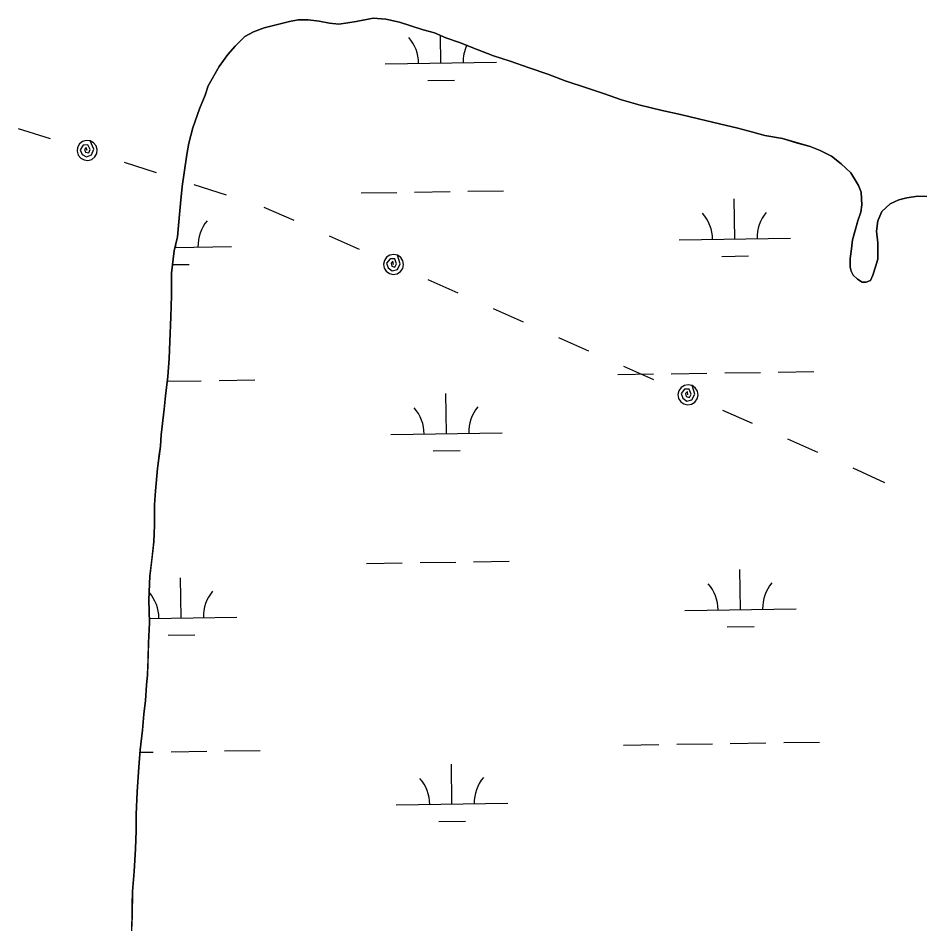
# Model space of a CAD drawing. Extents: x 3807117 to 3845308, y 337856 to 363736.
# Drawn here: x 3824883 to 3825692, y 356105 to 356918 of the extents above; entities that cross this region are included whole.
import ezdxf

# ---------------------------------------------------------------- set-up
doc = ezdxf.new("R2010")
doc.units = 0
for name, color, linetype in [('V-TOPO-SHOR', 7, 'Continuous'), ('V-UTIL-LINE', 7, 'Continuous'), ('V-WETL-SWMP', 7, 'Continuous')]:
    doc.layers.add(name, color=color, linetype=linetype)

msp = doc.modelspace()

# ---------------------------------------------------------------- linework, layer by layer
at = {"layer": 'V-TOPO-SHOR'}
for points in [[(3824984.96, 356102.48), (3824985.4, 356111.88), (3824985.45, 356121.67), (3824985.52, 356133.82), (3824987.19, 356151.83), (3824988.47, 356172.19), (3824988.95, 356188.24), (3824989.03, 356203.13), (3824989.92, 356223.49), (3824991.21, 356245.42), (3824992.48, 356261.08), (3824994.53, 356278.7), (3824995.78, 356293.18), (3824997.41, 356305.32), (3824998.27, 356319.02), (3824999.11, 356328.42), (3824999.57, 356342.12), (3825000.04, 356357.01), (3825000.93, 356375.02), (3825000.25, 356395.78), (3825001.15, 356416.93), (3825003.2, 356433.76), (3825004.85, 356447.85), (3825005.32, 356462.74), (3825005.42, 356481.15), (3825006.27, 356493.67), (3825007.94, 356513.64), (3825009.98, 356527.73), (3825010.79, 356533.6), (3825011.24, 356543.79), (3825014.11, 356566.88), (3825015.35, 356579.02), (3825017.4, 356596.24), (3825018.66, 356612.29), (3825019.14, 356627.57), (3825020.04, 356649.89), (3825020.53, 356669.08), (3825020.64, 356689.06), (3825023.1, 356709.02), (3825025.91, 356721.54), (3825027.16, 356735.24), (3825028.82, 356751.68), (3825030.07, 356766.95), (3825032.1, 356779.09), (3825034.54, 356795.52), (3825036.16, 356805.7), (3825039.76, 356819.39), (3825045.73, 356836.59), (3825050.89, 356848.7), (3825053.67, 356857.31), (3825063.56, 356874.49), (3825071.06, 356885.41), (3825077.76, 356892.82), (3825086.42, 356901.39), (3825094.28, 356905.66), (3825103.7, 356909.13), (3825117.04, 356912.59), (3825126.45, 356914.89), (3825134.29, 356916.41), (3825143.3, 356916.36), (3825153.09, 356915.13), (3825162.48, 356913.52), (3825170.7, 356912.69), (3825178.93, 356913.82)], [(3825178.93, 356913.82), (3825186.38, 356914.95), (3825195.79, 356916.86), (3825201.67, 356918), (3825213.03, 356917.16), (3825225.15, 356914.35), (3825246.66, 356907.57), (3825256.83, 356904.78), (3825266.99, 356900.41), (3825279.11, 356896.04), (3825295.13, 356889.69), (3825309.6, 356884.12), (3825324.46, 356879.34), (3825341.66, 356873.38), (3825358.47, 356867.8), (3825374.11, 356861.84), (3825394.05, 356855.07), (3825408.51, 356850.3), (3825424.54, 356844.72), (3825441.36, 356839.93), (3825460.92, 356835.13), (3825477.35, 356831.51), (3825493.78, 356827.51), (3825512.56, 356823.1), (3825528.99, 356819.09), (3825542.29, 356815.49), (3825553.24, 356812.69), (3825568.89, 356809.87), (3825582.58, 356805.88), (3825593.92, 356802.68), (3825602.91, 356799.11), (3825613.07, 356793.96), (3825621.65, 356787.25), (3825625.94, 356783.31), (3825630.22, 356778.98), (3825634.49, 356772.3), (3825637.21, 356767.58), (3825639.53, 356761.7), (3825640.25, 356750.33), (3825639.43, 356743.68), (3825636.65, 356735.86), (3825634.25, 356727.26), (3825631.85, 356719.04), (3825631.03, 356710.82), (3825629.8, 356702.21), (3825629.76, 356694.38), (3825630.53, 356690.85), (3825632.47, 356687.31), (3825636.36, 356683.77), (3825640.66, 356681), (3825644.18, 356680.98), (3825648.11, 356682.53), (3825650.09, 356687.22), (3825652.48, 356694.65), (3825654.48, 356701.69), (3825654.52, 356708.74), (3825654.56, 356716.18), (3825653.44, 356726.76), (3825654.67, 356736.15), (3825658.24, 356744.36), (3825665.72, 356751.37), (3825673.57, 356754.85), (3825680.63, 356756.77), (3825690.43, 356758.29), (3825698.65, 356757.85)]]:
    msp.add_lwpolyline(points, dxfattribs=at)
at = {"layer": 'V-UTIL-LINE'}
for points in [[(3824882.98, 356819.03), (3824911.84, 356809.79)], [(3824944.94, 356799.2), (3824944.1, 356801.95), (3824942.66, 356800.12), (3824943.53, 356797.52), (3824946.4, 356796.94), (3824947.59, 356800.12), (3824945.54, 356804.34), (3824941.31, 356803.83), (3824938.64, 356799.76), (3824940.54, 356795.59), (3824944.4, 356793.34), (3824948.87, 356795.13), (3824950.86, 356800.26), (3824947.68, 356807.77), (3824944.19, 356808.17), (3824940.81, 356807.2), (3824938.06, 356805.02), (3824936.36, 356801.95), (3824935.96, 356798.46), (3824936.93, 356795.08), (3824939.12, 356792.33), (3824942.19, 356790.63), (3824945.68, 356790.23), (3824949.06, 356791.2), (3824951.8, 356793.39), (3824953.51, 356796.46), (3824953.9, 356799.95), (3824952.94, 356803.32), (3824950.75, 356806.07), (3824947.68, 356807.77)], [(3824978.03, 356788.61), (3825006.89, 356779.37)], [(3825040.83, 356768.51), (3825069.69, 356759.28)], [(3825103.63, 356748.41), (3825130.53, 356736.49)], [(3825162.18, 356722.48), (3825189.08, 356710.56)], [(3825219.94, 356696.89), (3825219.4, 356699.72), (3825217.78, 356698.05), (3825218.36, 356695.36), (3825221.15, 356694.48), (3825222.68, 356697.52), (3825221.09, 356701.93), (3825216.83, 356701.88), (3825213.75, 356698.12), (3825215.18, 356693.77), (3825218.78, 356691.11), (3825223.42, 356692.42), (3825225.94, 356697.31), (3825223.58, 356705.12), (3825220.16, 356705.89), (3825216.7, 356705.29), (3825213.73, 356703.41), (3825211.71, 356700.54), (3825210.94, 356697.11), (3825211.54, 356693.65), (3825213.42, 356690.68), (3825216.29, 356688.66), (3825219.72, 356687.89), (3825223.18, 356688.49), (3825226.15, 356690.37), (3825228.17, 356693.24), (3825228.94, 356696.67), (3825228.34, 356700.13), (3825226.46, 356703.1), (3825223.58, 356705.12)], [(3825250.8, 356683.22), (3825277.7, 356671.3)], [(3825309.35, 356657.29), (3825336.25, 356645.37)], [(3825367.9, 356631.35), (3825394.8, 356619.43)], [(3825426.45, 356605.41), (3825453.35, 356593.5)], [(3825484.21, 356579.83), (3825483.67, 356582.65), (3825482.04, 356580.99), (3825482.63, 356578.3), (3825485.42, 356577.42), (3825486.94, 356580.46), (3825485.36, 356584.87), (3825481.09, 356584.82), (3825478.01, 356581.05), (3825479.44, 356576.71), (3825483.04, 356574.05), (3825487.69, 356575.35), (3825490.21, 356580.25), (3825487.85, 356588.06), (3825484.42, 356588.83), (3825480.96, 356588.22), (3825478, 356586.34), (3825475.98, 356583.47), (3825475.21, 356580.05), (3825475.81, 356576.59), (3825477.69, 356573.62), (3825480.56, 356571.6), (3825483.99, 356570.83), (3825487.45, 356571.43), (3825490.41, 356573.31), (3825492.43, 356576.18), (3825493.2, 356579.61), (3825492.6, 356583.07), (3825490.72, 356586.04), (3825487.85, 356588.06)], [(3825515.06, 356566.16), (3825541.96, 356554.24)], [(3825573.61, 356540.22), (3825600.51, 356528.31)], [(3825632.16, 356514.29), (3825660.69, 356501.1)]]:
    msp.add_lwpolyline(points, dxfattribs=at)
at = {"layer": 'V-WETL-SWMP'}
for p, q in [((3825117.04, 356912.59), (3825103.7, 356909.13)), ((3825126.45, 356914.89), (3825117.04, 356912.59)), ((3825134.29, 356916.41), (3825126.45, 356914.89)), ((3825143.3, 356916.36), (3825134.29, 356916.41)), ((3825153.09, 356915.13), (3825143.3, 356916.36)), ((3825162.48, 356913.52), (3825153.09, 356915.13)), ((3825170.7, 356912.69), (3825162.48, 356913.52)), ((3825178.93, 356913.82), (3825170.7, 356912.69)), ((3825186.38, 356914.95), (3825178.93, 356913.82)), ((3825201.67, 356918), (3825186.38, 356914.95)), ((3825213.03, 356917.16), (3825201.67, 356918)), ((3825225.15, 356914.35), (3825213.03, 356917.16)), ((3825246.66, 356907.58), (3825225.15, 356914.35)), ((3825094.28, 356905.66), (3825086.42, 356901.39)), ((3825103.7, 356909.13), (3825094.28, 356905.66)), ((3825256.83, 356904.78), (3825246.66, 356907.58)), ((3825266.99, 356900.42), (3825256.83, 356904.78)), ((3825262.41, 356877.61), (3825262.04, 356902.54)), ((3825086.42, 356901.39), (3825077.76, 356892.82)), ((3825279.11, 356896.04), (3825266.99, 356900.42)), ((3825295.13, 356889.69), (3825279.11, 356896.04)), ((3825077.76, 356892.82), (3825071.06, 356885.41)), ((3825309.6, 356884.13), (3825295.13, 356889.69)), ((3825071.06, 356885.41), (3825063.56, 356874.49)), ((3825212.42, 356876.86), (3825312.41, 356878.36)), ((3825324.46, 356879.34), (3825309.6, 356884.13)), ((3825341.66, 356873.38), (3825324.46, 356879.34)), ((3825063.56, 356874.49), (3825053.67, 356857.31)), ((3825358.47, 356867.8), (3825341.66, 356873.38)), ((3825250.65, 356862), (3825274.64, 356862.36)), ((3825374.11, 356861.84), (3825358.47, 356867.8)), ((3825394.05, 356855.07), (3825374.11, 356861.84)), ((3825053.67, 356857.31), (3825050.89, 356848.71)), ((3825408.51, 356850.3), (3825394.05, 356855.07)), ((3825050.89, 356848.71), (3825045.73, 356836.59)), ((3825424.54, 356844.72), (3825408.51, 356850.3)), ((3825441.36, 356839.93), (3825424.54, 356844.72)), ((3825460.92, 356835.13), (3825441.36, 356839.93)), ((3825045.73, 356836.59), (3825039.76, 356819.39)), ((3825477.35, 356831.51), (3825460.92, 356835.13)), ((3825493.78, 356827.51), (3825477.35, 356831.51)), ((3825512.56, 356823.1), (3825493.78, 356827.51)), ((3825528.99, 356819.09), (3825512.56, 356823.1)), ((3825039.76, 356819.39), (3825036.16, 356805.7)), ((3825542.29, 356815.49), (3825528.99, 356819.09)), ((3825553.24, 356812.69), (3825542.29, 356815.49)), ((3825036.16, 356805.7), (3825034.54, 356795.52)), ((3825568.89, 356809.87), (3825553.24, 356812.69)), ((3825593.92, 356802.68), (3825568.89, 356809.87)), ((3825602.91, 356799.11), (3825593.92, 356802.68)), ((3825613.07, 356793.96), (3825602.91, 356799.11)), ((3825034.54, 356795.52), (3825032.1, 356779.08)), ((3825621.65, 356787.25), (3825613.07, 356793.96)), ((3825625.94, 356783.31), (3825621.65, 356787.25)), ((3825630.22, 356778.98), (3825625.94, 356783.31)), ((3825032.1, 356779.08), (3825030.07, 356766.95)), ((3825634.49, 356772.3), (3825630.22, 356778.98)), ((3825637.21, 356767.58), (3825634.49, 356772.3)), ((3825030.07, 356766.95), (3825028.82, 356751.68)), ((3825639.53, 356761.7), (3825637.21, 356767.58)), ((3825190.74, 356761.09), (3825222.74, 356761.57)), ((3825238.74, 356761.81), (3825270.73, 356762.29)), ((3825286.73, 356762.53), (3825318.73, 356763.01)), ((3825640.25, 356750.33), (3825639.53, 356761.7)), ((3825680.63, 356756.77), (3825673.57, 356754.85)), ((3825690.43, 356758.29), (3825680.63, 356756.77)), ((3825698.65, 356757.85), (3825690.43, 356758.29)), ((3825028.82, 356751.68), (3825027.16, 356735.24)), ((3825526.24, 356719.69), (3825525.71, 356755.68)), ((3825639.43, 356743.68), (3825640.25, 356750.33)), ((3825665.72, 356751.37), (3825658.24, 356744.36)), ((3825673.57, 356754.85), (3825665.72, 356751.37)), ((3825636.65, 356735.86), (3825639.43, 356743.68)), ((3825658.24, 356744.36), (3825654.67, 356736.15)), ((3825027.16, 356735.24), (3825025.91, 356721.54)), ((3825631.86, 356719.04), (3825636.65, 356735.86)), ((3825654.67, 356736.15), (3825653.44, 356726.76)), ((3825653.44, 356726.76), (3825654.56, 356716.18)), ((3825025.91, 356721.54), (3825023.1, 356709.02)), ((3825476.25, 356718.94), (3825576.24, 356720.44)), ((3825631.03, 356710.82), (3825631.86, 356719.04)), ((3825654.56, 356716.18), (3825654.48, 356701.69)), ((3825023.1, 356709.02), (3825020.64, 356689.06)), ((3825023.81, 356712.16), (3825074.39, 356712.92)), ((3825024.39, 356712.17), (3825024.36, 356714.61)), ((3825629.81, 356702.21), (3825631.03, 356710.82)), ((3825514.48, 356704.08), (3825538.47, 356704.44)), ((3825629.76, 356694.38), (3825629.81, 356702.21)), ((3825654.48, 356701.69), (3825652.48, 356694.65)), ((3825021.58, 356696.69), (3825036.62, 356696.92)), ((3825630.53, 356690.85), (3825629.76, 356694.38)), ((3825632.47, 356687.31), (3825630.53, 356690.85)), ((3825652.48, 356694.65), (3825650.09, 356687.22)), ((3825020.64, 356689.06), (3825020.54, 356669.08)), ((3825636.36, 356683.77), (3825632.47, 356687.31)), ((3825640.66, 356681), (3825636.36, 356683.77)), ((3825650.09, 356687.22), (3825648.11, 356682.53)), ((3825644.18, 356680.98), (3825640.66, 356681)), ((3825648.11, 356682.53), (3825644.18, 356680.98)), ((3825020.54, 356669.08), (3825020.04, 356649.89)), ((3825020.04, 356649.89), (3825019.14, 356627.57)), ((3825019.14, 356627.57), (3825018.66, 356612.29)), ((3825018.66, 356612.29), (3825017.4, 356596.24)), ((3825017.4, 356596.24), (3825015.35, 356579.02)), ((3825421.21, 356598.03), (3825453.21, 356598.51)), ((3825469.21, 356598.75), (3825501.2, 356599.23)), ((3825517.2, 356599.47), (3825549.2, 356599.95)), ((3825565.2, 356600.19), (3825597.19, 356600.66)), ((3825016.89, 356591.97), (3825047.35, 356592.43)), ((3825063.34, 356592.67), (3825095.34, 356593.15)), ((3825015.35, 356579.02), (3825014.11, 356566.88)), ((3825267.4, 356544.98), (3825266.86, 356580.97)), ((3825014.11, 356566.88), (3825011.24, 356543.79)), ((3825217.4, 356544.23), (3825317.39, 356545.72)), ((3825011.24, 356543.79), (3825010.79, 356533.61)), ((3825010.79, 356533.61), (3825007.94, 356513.64)), ((3825255.63, 356529.37), (3825279.63, 356529.73)), ((3825007.94, 356513.64), (3825006.27, 356493.68)), ((3825006.27, 356493.68), (3825005.42, 356481.15)), ((3825005.42, 356481.15), (3825005.32, 356462.74)), ((3825005.32, 356462.74), (3825004.85, 356447.86)), ((3825004.85, 356447.86), (3825001.15, 356416.93)), ((3825195.73, 356428.46), (3825227.72, 356428.94)), ((3825243.72, 356429.18), (3825275.72, 356429.66)), ((3825291.72, 356429.9), (3825323.71, 356430.37)), ((3825531.23, 356387.05), (3825530.69, 356423.04)), ((3825001.15, 356416.93), (3825000.25, 356395.78)), ((3825029.38, 356379.53), (3825028.84, 356415.53)), ((3825000.25, 356395.78), (3825000.93, 356375.02)), ((3825481.23, 356386.3), (3825581.22, 356387.8)), ((3825000.93, 356375.02), (3825000.05, 356357.01)), ((3825000.79, 356379.1), (3825079.37, 356380.28)), ((3825519.46, 356371.44), (3825543.46, 356371.8)), ((3825017.61, 356363.92), (3825041.61, 356364.28)), ((3825000.05, 356357.01), (3824999.11, 356328.42)), ((3824999.11, 356328.42), (3824998.27, 356319.02)), ((3824998.27, 356319.02), (3824997.42, 356305.32)), ((3824997.42, 356305.32), (3824995.78, 356293.18)), ((3824995.78, 356293.18), (3824994.53, 356278.7)), ((3824994.53, 356278.7), (3824992.48, 356261.08)), ((3825570.18, 356267.55), (3825602.18, 356268.03)), ((3824992.48, 356261.08), (3824991.22, 356245.42)), ((3825020.33, 356259.31), (3825052.33, 356259.79)), ((3825068.33, 356260.03), (3825100.32, 356260.51)), ((3825426.19, 356265.39), (3825458.19, 356265.87)), ((3825474.19, 356266.11), (3825506.19, 356266.59)), ((3825522.18, 356266.83), (3825554.18, 356267.31)), ((3824992.3, 356258.89), (3825004.33, 356259.07)), ((3824991.22, 356245.42), (3824989.92, 356223.49)), ((3825272.38, 356212.34), (3825271.84, 356248.33)), ((3824989.92, 356223.49), (3824989.03, 356203.13)), ((3825222.39, 356211.59), (3825322.37, 356213.09)), ((3824989.03, 356203.13), (3824988.95, 356188.25)), ((3825260.61, 356196.73), (3825284.61, 356197.09)), ((3824988.95, 356188.25), (3824988.47, 356172.19)), ((3824988.47, 356172.19), (3824987.18, 356151.83)), ((3824987.18, 356151.83), (3824985.52, 356133.82)), ((3824985.52, 356133.82), (3824985.4, 356111.88)), ((3824985.4, 356111.88), (3824984.09, 356086.82))]:
    msp.add_line(p, q, dxfattribs=at)
for centre, start, end in [((3825207.17, 356877.26), 0.08653, 41.63019), ((3825317.64, 356878.92), 155.58024, 181.63019), ((3825471, 356719.33), 0.08653, 41.63019), ((3825581.47, 356720.99), 140.08653, 181.63019), ((3825079.62, 356713.47), 140.08653, 181.63019), ((3825322.63, 356546.28), 140.08653, 181.63019), ((3825212.15, 356544.62), 0.08653, 41.63019), ((3825475.98, 356386.7), 0.08653, 41.63019), ((3825586.46, 356388.35), 140.08653, 181.63019), ((3824974.13, 356379.18), 0.08653, 41.47403), ((3825084.61, 356380.83), 140.08653, 181.63019), ((3825217.14, 356211.99), 0.08653, 41.63019), ((3825327.61, 356213.64), 140.08653, 181.63019)]:
    msp.add_arc(centre, 35.25, start, end, dxfattribs=at)

doc.saveas('drawing.dxf')
